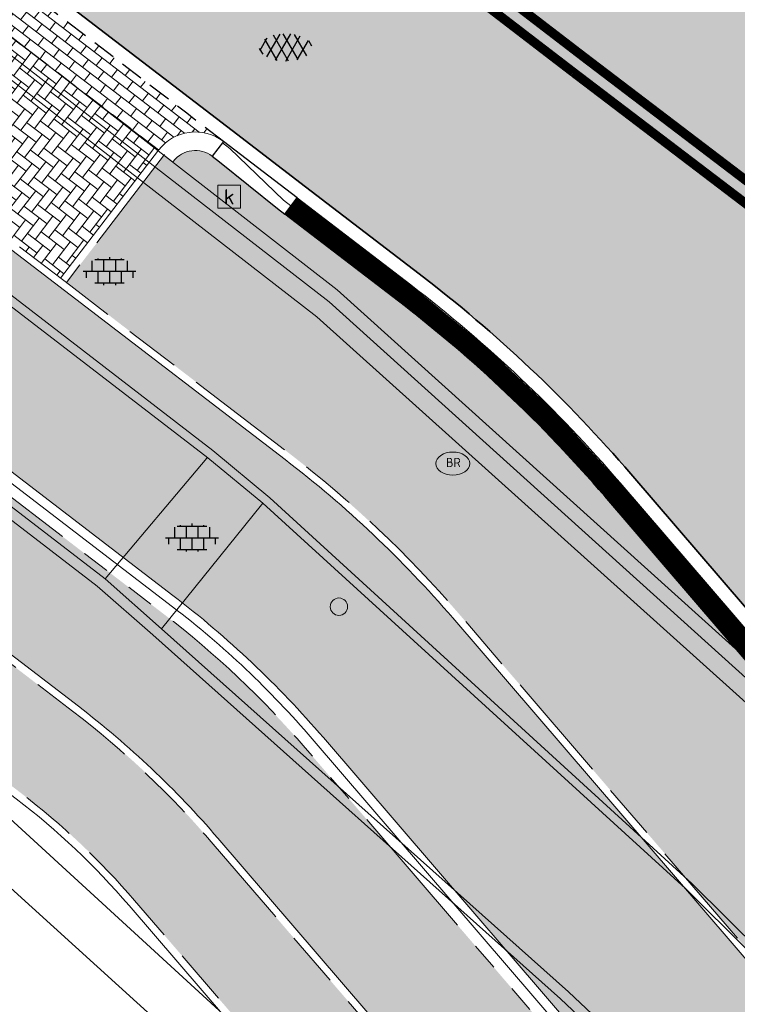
# Model space of a CAD drawing. Header units: metres. Extents: x 187916 to 189411, y 333285 to 334910.
# Tile 305 of 348: x 188946.65 to 188954.39, y 334030.78 to 334041.41. Entities that reach past the tile are written whole.
import ezdxf
from ezdxf.enums import TextEntityAlignment as Align

# ---------------------------------------------------------------- set-up
doc = ezdxf.new("R2010")
doc.units = ezdxf.units.M
for name, pattern in [('DASHED2', [0.375, 0.25, -0.125]), ('VH-OPSLUITBAND_100X200', [16, 8, -2, 4, -2]), ('VH-RWSBAND-SO', [24, 10, -2, 2, -2, 2, -2, 2, -2]), ('VH-TROTTOIRBAND_180-200', [20, 10, -2, 2, -2, 2, -2]), ('VW-1-1_STREEP', [2, 1, -1])]:
    doc.linetypes.add(name, pattern=pattern)
for name, color, linetype, lineweight in [('B-ME-IE-MEUBILAIR_WEGMEUBILAIR-S', 253, 'Continuous', 18), ('B-ME-IE-MEUBILAIR_WEGMEUBILAIR_PAAL-S', 253, 'Continuous', 18), ('B-ME-RI-HWA_KOLK-S', 253, 'Continuous', 25), ('B-ME-VH-GOOT-G', 253, 'Continuous', 18), ('B-ME-VH-KANTOPSLUITING_ACHTERKANTBAND-G', 253, 'Continuous', 18), ('B-ME-VH-VERHARDING_ASFALT-G', 253, 'Continuous', 18), ('B-ME-VH-VERHARDING_ASFALT-S', 253, 'Continuous', 25), ('B-ME-VH-VERHARDING_BETONSTRAATSTEEN-G', 253, 'Continuous', 18), ('B-ME-VH-VERHARDING_TEGEL-G', 253, 'Continuous', 18), ('B-ME-VH-VERHARDING_TEGEL-S', 253, 'Continuous', 25), ('N-WE-GR-HAAG-HG01-A', 96, 'Continuous', 35), ('N-WE-VH-GOOT_TEGEL-G', 170, 'Continuous', 35), ('N-WE-VH-KANTOPSLUITING_OPSLUITBAND_80X200-G', 30, 'VH-OPSLUITBAND_100X200', 15), ('N-WE-VH-KANTOPSLUITING_RIJWIELPADBAND_4-12 200-G', 94, 'VH-TROTTOIRBAND_180-200', 15), ('N-WE-VH-KANTOPSLUITING_TROTTOIRBAND_180 200-G', 251, 'VH-TROTTOIRBAND_180-200', 15), ('N-WE-VH-KANTOPSLUITING_TROTTOIRBAND_RWS_110 220-G', 251, 'VH-RWSBAND-SO', 25), ('N-WE-VH-KANTOPSLUITING_TROTTOIRBAND_RWS_110 220_ACHTERKANT-G', 7, 'VH-RWSBAND-SO', 25), ('N-WE-VH-KANTOPSLUITING_VERLOOPBAND-S', 251, 'Continuous', 25), ('N-WE-VH-KANTOPSLUITING_VERLOOPBAND_TBV TEKENING-G', 10, 'Continuous', 25), ('N-WE-VH-KANTOPSLUITING_VOORKANTBAND-G', 7, 'Continuous', 15), ('N-WE-VH-KANTVERHARDING_STREKLAAG_BSS-G', 60, 'Continuous', 18), ('N-WE-VH-VERHARDING_ASFALT_RIJWEG-A', 251, 'Continuous', 18), ('N-WE-VH-VERHARDING_BETONSTRAATSTEEN-GRIJS-A', 250, 'Continuous', 18), ('N-WE-VH-VERHARDING_BETONSTRAATSTEEN-ROOD-A', 11, 'Continuous', 18), ('N-WE-VH-VERHARDING_TEGEL-A', 254, 'Continuous', 5), ('N-WE-VW-MARKERING_LANGS_STREEP_11-G', 251, 'VW-1-1_STREEP', 0), ('N-WE-VW-MARKERING_LANGS_STREEP_DOORGETROKKEN_010-G', 251, 'Continuous', 0)]:
    doc.layers.add(name, color=color, linetype=linetype, lineweight=lineweight)
doc.layers.add('N-WE-VH-MATERIAALSCHEIDING-G', color=7, linetype='DASHED2')
doc.styles.add('NLCS-ISO', font='NLCS-ISO.ttf')

# ---------------------------------------------------------------- blocks, each defined once
blk = doc.blocks.new('SIE-WEG_STRAATPOT_BRANDKRAAN-SO')
blk.add_ellipse((-4.547473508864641e-16, 0), major_axis=(-0.7288689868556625, 1.338866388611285e-16), ratio=0.6859943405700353)
at = {"style": 'NLCS-ISO'}
blk.add_text('BR', height=0.4, dxfattribs=at).set_placement((-0.2979630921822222, -0.1529624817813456))
blk = doc.blocks.new('SRI-KOLK-SO')
at = {"color": 0, "linetype": 'ByBlock', "lineweight": 18}
blk.add_lwpolyline([(-1.125, -1.125), (1.125, -1.125), (1.125, 1.125), (-1.125, 1.125)], close=True, dxfattribs=at)
at = {"color": 0, "linetype": 'ByBlock', "lineweight": 18, "style": 'NLCS-ISO'}
blk.add_text('k', height=1.5, dxfattribs=at).set_placement((0, 0), align=Align.MIDDLE_CENTER)
blk = doc.blocks.new('SVH-TEGEL_300X300_DUN_LINT_KL-SO')
for p, q in [((-2.25, 1.355676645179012), (-2.25, -6.969183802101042e-16)), ((-1.900843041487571, 1.499999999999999), (1.90084304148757, 1.499999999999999)), ((-1.5, 1.624087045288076), (-1.5, 1.499999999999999)), ((-0.7499999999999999, 1.5), (-0.7500000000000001, 1.377682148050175e-16)), ((3.325515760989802e-16, 1.810386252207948), (2.755364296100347e-16, 1.499999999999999)), ((0.7500000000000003, 1.499999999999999), (0.7500000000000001, -1.247991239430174e-15)), ((1.5, 1.624087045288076), (1.5, 1.499999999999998)), ((2.25, 1.355676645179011), (2.25, -4.133046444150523e-16)), ((0, 0), (-2.755364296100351e-16, -1.500000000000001)), ((-3.39489953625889, -4.866106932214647e-16), (3.39489953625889, -1.733835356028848e-15)), ((-3, -3.055132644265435e-15), (-3.000000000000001, -0.8474312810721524)), ((-1.5, -8.346865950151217e-16), (-1.5, -1.500000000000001)), ((1.5, -2.495982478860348e-15), (1.5, -1.500000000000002)), ((2.999999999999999, -2.495982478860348e-15), (2.999999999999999, -0.8474312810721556)), ((-1.900843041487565, -1.500000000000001), (1.900843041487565, -1.500000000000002)), ((-0.7500000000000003, -1.499999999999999), (-0.7500000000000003, -1.765655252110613)), ((0.7499999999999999, -1.500000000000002), (0.7499999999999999, -1.765655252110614))]:
    blk.add_line(p, q)
blk = doc.blocks.new('SVH-ASFALT-SO')
at = {"ltscale": 0.1}
for p, q in [((-3.363759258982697, 2.173798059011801), (-1.827884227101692, 4.834011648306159)), ((0.3610377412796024, -0.07213355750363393), (-2.305319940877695, 4.546133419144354)), ((-1.90966580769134, 0.6923617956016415), (0.9476199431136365, 5.64132588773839)), ((2.754090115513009, -0.2170218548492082), (-0.4687746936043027, 5.365143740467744)), ((0, 0), (3.267551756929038, 5.659565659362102)), ((4.867727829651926, 0.1220502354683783), (1.647185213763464, 5.700193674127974)), ((2.175571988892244, -0.2317987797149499), (5.321577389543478, 5.217242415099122)), ((6.701218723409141, 0.946350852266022), (4.043291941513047, 5.550015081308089)), ((-2.71961448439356, 1.263712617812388), (-3.454265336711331, 2.536165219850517)), ((4.656575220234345, 0.06542487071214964), (7.070171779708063, 4.245896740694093)), ((7.827971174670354, 2.994758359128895), (7.146137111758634, 4.175729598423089))]:
    blk.add_line(p, q, dxfattribs=at)
at = {"style": 'NLCS-ISO'}
blk.add_attdef('KLEUR', text='', height=1.8, dxfattribs=at).set_placement((9.485913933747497, 2.74105960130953), align=Align.MIDDLE_LEFT)
at = {"style": 'NLCS-ISO', "flags": 1}
blk.add_attdef('FUNCTIE', text='', height=1.8, dxfattribs=at).set_placement((0.1159930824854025, -3.584775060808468), align=Align.MIDDLE_CENTER)
blk = doc.blocks.new('SIE-WEG_PAAL_ALGEMEEN_TYPE_01-SO')
h = blk.add_hatch(color=256)
edge = h.paths.add_edge_path()
edge.add_arc((2.273736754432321e-16, 0), 0.1875, 0, 360)
at = {"ltscale": 0.5}
blk.add_circle((2.273736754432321e-16, 0), 0.1875, dxfattribs=at)
blk = doc.blocks.new('DTM')
at = {"layer": 'B-ME-VH-GOOT-G', "ltscale": 0.2, "flags": 128}
for points in [[(188970.847614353, 334009.3113892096), (188967.335, 334012.6529999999), (188960.3629999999, 334019.2659999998), (188955.466, 334023.9419999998), (188945.1839999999, 334033.2779999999), (188943.3870438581, 334034.8196309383), (188943.7799999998, 334035.162)], [(188971.2107283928, 334009.7093468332), (188967.659, 334013.0460000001), (188960.6859999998, 334019.6839999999), (188955.8319999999, 334024.2620000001), (188945.5830000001, 334033.6639999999), (188943.7799999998, 334035.162)]]:
    blk.add_lwpolyline(points, dxfattribs=at)
at = {"layer": 'B-ME-VH-KANTOPSLUITING_ACHTERKANTBAND-G', "ltscale": 0.2, "flags": 128}
for points in [[(188958.6000000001, 334030.0260000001), (188955.125, 334033.4610000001), (188949.8539999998, 334038.199), (188942.352, 334044.017), (188936.318, 334048.577)], [(189001.835, 333983.946), (189001.256, 333984.662), (188999.884, 333986.283), (188999.031, 333987.2289999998), (188998.126, 333988.153), (188994.6310000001, 333991.585), (188994.0960000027, 333992.1200000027), (188984.486, 334001.6899999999), (188983.9640000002, 334002.2379999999), (188977.372, 334008.7910000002), (188971.1719999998, 334014.7579999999), (188964.1329999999, 334021.7889999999), (188957.2089999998, 334028.6740000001), (188953.8319999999, 334032.0329999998), (188949.27, 334036.1890000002), (188948.6779999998, 334036.6779999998), (188941.2080000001, 334042.426), (188935.0449999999, 334047.1359999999), (188934.96, 334047.2080000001), (188926.7990000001, 334053.3539999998), (188926.5660000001, 334053.5240000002), (188921.977, 334057.3900000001), (188918.1170000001, 334052.858)], [(189000.0929999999, 333981.8960000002), (188993.0520000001, 333990.0410000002), (188992.5109999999, 333990.6490000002), (188983.6400000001, 334000.9010000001), (188983.1039999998, 334001.497), (188975.213, 334009.98), (188973.1570000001, 334008.1800000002), (188971.852, 334007.9130000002), (188970.3360000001, 334008.5890000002), (188972.9580000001, 334011.4900000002), (188965.2379999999, 334018.9139999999), (188959.9619999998, 334023.9410000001), (188952.5669999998, 334030.9160000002), (188948.1779999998, 334034.835), (188947.5690000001, 334035.375), (188939.409, 334041.656), (188935.7170000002, 334044.4019999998), (188934.8790000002, 334045.6060000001)], [(188948.6779999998, 334036.6779999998), (188948.6680000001, 334036.6740000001), (188947.5690000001, 334035.375)], [(188949.27, 334036.1890000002), (188949.2549999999, 334036.1710000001), (188948.1779999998, 334034.835)]]:
    blk.add_lwpolyline(points, dxfattribs=at)
at = {"layer": 'B-ME-VH-VERHARDING_ASFALT-G', "ltscale": 0.2, "flags": 128}
blk.add_lwpolyline([(189005.392, 333982.1430000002), (189004.0750000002, 333984.3879999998), (189003.6170000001, 333985.0860000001), (189002.895, 333986.006), (189001.628, 333987.54), (189000.5759999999, 333988.7060000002), (188999.661, 333989.605), (188996.0699999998, 333993.2000000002), (188985.9219999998, 334003.3020000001), (188979.0690000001, 334010.1329999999), (188973.6680000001, 334015.517), (188974.1719999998, 334016.023), (188973.108, 334017.1099999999), (188972.5640000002, 334016.594), (188965.96, 334023.156), (188958.8489999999, 334030.284), (188955.3930000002, 334033.6979999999), (188950.074, 334038.4909999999), (188942.6009999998, 334044.2970000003), (188936.5550000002, 334048.8480000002)], dxfattribs=at)
at = {"layer": 'B-ME-VH-VERHARDING_BETONSTRAATSTEEN-G', "ltscale": 0.2, "flags": 128}
for points in [[(189005.264, 333982.0810000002), (189003.929, 333984.3199999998), (189003.4619999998, 333985.0040000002), (189002.806, 333985.884), (189001.53, 333987.422), (189000.4649999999, 333988.588), (188999.551, 333989.498), (188995.946, 333993.1030000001), (188985.8169999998, 334003.2080000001), (188978.949, 334010.037), (188973.5490000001, 334015.4109999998), (188972.4399999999, 334016.4890000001), (188965.8509999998, 334023.0580000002), (188958.747, 334030.1529999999), (188955.2910000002, 334033.574), (188949.9870000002, 334038.3620000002), (188942.486, 334044.1740000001), (188936.4539999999, 334048.7259999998)], [(189000.0189999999, 333981.8399999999), (188992.96, 333990), (188992.4470000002, 333990.6009999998), (188983.5630000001, 334000.8300000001), (188983.0350000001, 334001.4070000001), (188975.23, 334009.824), (188973.1880000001, 334008.0920000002), (188971.861, 334007.824), (188970.1830000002, 334008.5830000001), (188972.8300000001, 334011.4840000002), (188965.165, 334018.841), (188959.8560000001, 334023.8769999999), (188952.4810000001, 334030.8429999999), (188948.0830000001, 334034.7689999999), (188947.483, 334035.2939999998), (188939.358, 334041.548), (188935.6359999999, 334044.3130000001), (188934.787, 334045.5980000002)]]:
    blk.add_lwpolyline(points, dxfattribs=at)
at = {"layer": 'B-ME-VH-VERHARDING_TEGEL-G', "ltscale": 0.2, "flags": 128}
blk.add_lwpolyline([(189001.9130000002, 333983.986), (188999.1260000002, 333987.2719999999), (188994.71, 333991.659), (188994.1839999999, 333992.2060000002), (188984.5660000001, 334001.7740000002), (188984.0219999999, 334002.3100000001), (188977.4339999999, 334008.8730000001), (188971.2489999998, 334014.827), (188964.1899999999, 334021.8730000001), (188957.2850000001, 334028.7310000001), (188953.898, 334032.085), (188949.3450000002, 334036.2489999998), (188948.733, 334036.7599999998), (188941.236, 334042.5380000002), (188935.2220000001, 334047.1209999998), (188936.318, 334048.577)], dxfattribs=at)
at = {"layer": 'B-ME-IE-MEUBILAIR_WEGMEUBILAIR-S', "xscale": 0.2500000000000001, "yscale": 0.2500000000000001, "zscale": 0.2500000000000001}
blk.add_blockref('SIE-WEG_STRAATPOT_BRANDKRAAN-SO', (188951.321, 334036.617), dxfattribs=at)
at = {"layer": 'B-ME-IE-MEUBILAIR_WEGMEUBILAIR_PAAL-S', "xscale": 0.5, "yscale": 0.5, "zscale": 0.5}
blk.add_blockref('SIE-WEG_PAAL_ALGEMEEN_TYPE_01-SO', (188950.092, 334035.073), dxfattribs=at)
at = {"layer": 'B-ME-RI-HWA_KOLK-S', "xscale": 0.11, "yscale": 0.11, "zscale": 0.11}
blk.add_blockref('SRI-KOLK-SO', (188948.908, 334039.496), dxfattribs=at)
at = {"layer": 'B-ME-VH-VERHARDING_ASFALT-S', "xscale": 0.05, "yscale": 0.05, "zscale": 0.05}
blk.add_blockref('SVH-ASFALT-SO', (188949.409, 334040.97), dxfattribs=at)
at = {"layer": 'B-ME-VH-VERHARDING_TEGEL-S', "xscale": 0.084, "yscale": 0.084, "zscale": 0.084}
for p in [(188947.617, 334038.692), (188948.506, 334035.817)]:
    blk.add_blockref('SVH-TEGEL_300X300_DUN_LINT_KL-SO', p, dxfattribs=at)
blk = doc.blocks.new('SVH-VERLOOPBAND_TROTTOIRBAND RWS 110 220X250 VB_TROTTOIRBAND 180 200X250 HD_L1000-MM')
at = {"linetype": 'Continuous', "lineweight": 0}
blk.add_lwpolyline([(1000, 200.0000000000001), (900, 200.0000000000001), (100, 220), (0, 220), (0, 0), (1000, 1.13686837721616e-13)], close=True, dxfattribs=at)
blk.add_lwpolyline([(0, 110), (100, 110), (900, 20.00000000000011), (1000, 20.00000000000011)], dxfattribs=at)
blk = doc.blocks.new('ontwerp Wilhelmina- & Engelenkampstraat')
at = {"layer": 'N-WE-GR-HAAG-HG01-A', "transparency": 33554610}
h = blk.add_hatch(color=256, dxfattribs=at)
h.dxf.hatch_style = 1
edge = h.paths.add_edge_path()
edge.add_line((188990.1207807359, 334001.5074497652), (188981.5121148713, 334008.9299964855))
edge.add_line((188981.5121148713, 334008.9299964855), (188967.5251396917, 334020.9898526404))
edge.add_arc((188742.2273916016, 333761.2592352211), 343.8300000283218, 49.06069820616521, 50.02686678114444)
edge.add_arc((188972.891283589, 334036.4156842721), 15.22000000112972, 220.6515221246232, 230.0268667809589, ccw=False)
edge.add_line((188961.3440856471, 334026.5005130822), (188952.9590599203, 334036.2657052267))
edge.add_arc((188941.7456837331, 334026.6371749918), 14.77999999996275, 40.65152212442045, 52.54545484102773)
edge.add_line((188950.7338723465, 334038.3700717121), (188949.5076269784, 334039.309458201))
edge.add_line((188949.5076269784, 334039.309458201), (188949.428243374, 334039.3702713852))
edge.add_line((188949.428243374, 334039.3702713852), (188948.8053371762, 334039.872653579))
edge.add_line((188948.8053371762, 334039.872653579), (188948.7259535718, 334039.9334667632))
edge.add_arc((188948.5435140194, 334039.6953159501), 0.300000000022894, 52.54545484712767, 142.5454548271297)
edge.add_line((188948.3053632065, 334039.8777555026), (188948.2101823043, 334039.9508349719))
edge.add_line((188948.2101823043, 334039.9508349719), (188947.151953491, 334038.5694565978))
edge.add_line((188947.151953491, 334038.5694565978), (188947.1992228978, 334038.5332450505))
edge.add_line((188947.1992228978, 334038.5332450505), (188949.5054460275, 334036.7665229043))
edge.add_arc((188941.7456837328, 334026.6371749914), 12.7600000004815, 40.65152212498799, 52.54545483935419, ccw=False)
edge.add_line((188951.4265145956, 334034.9497626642), (188959.8115403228, 334025.1845705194))
edge.add_arc((188972.8912835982, 334036.4156842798), 17.2400000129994, 220.6515221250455, 230.0268667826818)
edge.add_arc((188742.2273916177, 333761.2592352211), 341.8100000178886, 49.06019450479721, 50.02686678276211, ccw=False)
edge.add_line((188966.2037861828, 334019.4619671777), (188980.1930460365, 334007.4001411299))
edge.add_line((188980.1930460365, 334007.4001411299), (188988.8016954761, 333999.9776085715))
edge.add_arc((188830.8329329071, 333816.7655190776), 241.9107266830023, 46.97233206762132, 49.231496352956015, ccw=False)
edge.add_arc((188830.833149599, 333816.7657459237), 241.9104129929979, 45.63147777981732, 46.972332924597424, ccw=False)
edge.add_line((188999.9940158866, 333989.6970884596), (189003.5862339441, 333986.1831926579))
edge.add_arc((188990.9574049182, 333973.2728759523), 18.06000000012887, 43.572958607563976, 45.63147777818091, ccw=False)
edge.add_line((189004.0418253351, 333985.7212309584), (189005.3709620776, 333987.2631149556))
edge.add_line((189005.3709620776, 333987.2631149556), (189005.1906121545, 333987.439535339))
edge.add_line((189005.1906121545, 333987.439535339), (189001.4065298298, 333991.14111213))
edge.add_arc((188830.8334003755, 333816.7660280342), 243.9300359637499, 45.63147778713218, 49.23149635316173)
h = blk.add_hatch(color=256, dxfattribs=at)
h.dxf.hatch_style = 1
edge = h.paths.add_edge_path()
edge.add_arc((188742.2273916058, 333761.2592352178), 338.1800000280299, 49.05927801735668, 50.02686678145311)
edge.add_arc((188972.8912836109, 334036.4156842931), 20.87000003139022, 220.6515221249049, 230.0268667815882, ccw=False)
edge.add_line((188957.057510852, 334022.8197826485), (188948.6724851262, 334032.5849747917))
edge.add_arc((188941.7456837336, 334026.6371749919), 9.12999999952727, 40.65152212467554, 52.54545483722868)
edge.add_line((188947.2979274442, 334033.8848980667), (188944.9433215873, 334035.6886846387))
edge.add_line((188944.9433215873, 334035.6886846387), (188944.5662180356, 334035.1966918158))
edge.add_arc((188944.8995624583, 334034.9411893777), 0.4199999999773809, 142.5304914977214, 232.5454548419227)
edge.add_line((188944.644147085, 334034.6077782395), (188946.6654703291, 334033.0593085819))
edge.add_arc((188941.7456837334, 334026.6371749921), 8.089999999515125, 40.65152212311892, 52.545454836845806, ccw=False)
edge.add_line((188947.8834518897, 334031.907459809), (188956.2684776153, 334022.1422676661))
edge.add_arc((188972.8912836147, 334036.415684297), 21.91000003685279, 220.6515221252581, 230.0268667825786)
edge.add_arc((188742.2273916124, 333761.2592352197), 337.1400000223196, 49.059012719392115, 50.02686678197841, ccw=False)
edge.add_line((188963.148947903, 334015.9296999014), (188992.1015488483, 333990.9661750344))
edge.add_line((188992.1015488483, 333990.9661750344), (188992.7074842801, 333991.6207000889))
edge.add_arc((188830.8329346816, 333816.7655210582), 238.2807240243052, 47.20760788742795, 49.23149635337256)
edge.add_line((188986.4312896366, 333997.2284130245), (188977.8226401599, 334004.6509456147))
edge.add_line((188977.8226401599, 334004.6509456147), (188963.8292576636, 334016.7163262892))
at = {"layer": 'N-WE-VH-VERHARDING_ASFALT_RIJWEG-A', "transparency": 33554610}
h = blk.add_hatch(color=256, dxfattribs=at)
h.dxf.hatch_style = 1
edge = h.paths.add_edge_path(flags=16)
edge.add_arc((188843.2202829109, 334124.6265817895), 0.5000000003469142, 68.86366228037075, 236.5502401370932)
edge.add_line((188842.9446801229, 334124.2093970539), (188847.2596446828, 334121.3588223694))
edge.add_arc((188764.52368857, 333996.1199642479), 150.1000000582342, 53.138037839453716, 56.550240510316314, ccw=False)
edge.add_arc((188854.8670012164, 334116.6124780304), 0.5000000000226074, 233.1380378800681, 405.2541734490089)
edge.add_line((188855.2189827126, 334116.9675963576), (188849.6333451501, 334122.5038948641))
edge.add_arc((188848.2254191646, 334121.0834215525), 2.000000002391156, 45.25417348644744, 68.86366190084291)
edge.add_line((188848.9465960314, 334122.9488716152), (188843.4005771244, 334125.0929443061))
edge = h.paths.add_edge_path()
edge.add_line((188813.0185392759, 334140.2053137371), (188813.0105729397, 334140.209319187))
edge.add_line((188813.0105729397, 334140.209319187), (188850.7365500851, 334115.2865848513))
edge.add_arc((188823.0935907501, 334073.442955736), 50.14999998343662, 53.70449889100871, 56.55024050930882, ccw=False)
edge.add_arc((188844.432152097, 334101.8879698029), 14.59712508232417, 51.12888847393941, 55.118945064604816, ccw=False)
edge.add_line((188853.5928784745, 334113.2527026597), (188950.9588811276, 334038.6637910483))
edge.add_arc((188941.7456837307, 334026.6371749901), 15.15000000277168, 40.65152212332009, 52.54545483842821, ccw=False)
edge.add_line((188953.2397736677, 334036.5067442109), (188961.6247993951, 334026.741552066))
edge.add_arc((188972.8912835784, 334036.415684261), 14.84999998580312, 220.6515221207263, 230.026866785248)
edge.add_arc((188742.2273900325, 333761.2592333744), 344.2000024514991, 49.060789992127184, 50.026866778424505, ccw=False)
edge.add_line((188967.767169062, 334021.2697134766), (188981.7537264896, 334009.2102175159))
edge.add_line((188981.7537264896, 334009.2102175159), (188990.3623937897, 334001.7876695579))
edge.add_arc((188830.8334411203, 333816.7660723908), 244.2999757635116, 45.63147792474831, 49.231496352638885, ccw=False)
edge.add_line((189001.6652582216, 333991.4056109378), (189005.3166251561, 333987.8338559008))
edge.add_line((189005.3166251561, 333987.8338559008), (189009.3616308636, 333991.9690219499))
edge.add_arc((189010.0094888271, 333991.9162956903), 0.6499999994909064, 135.63089128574, 175.3472076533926, ccw=False)
edge.add_line((189009.5448364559, 333992.3708264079), (189010.1315084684, 333992.9705626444))
edge.add_arc((189010.5961608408, 333992.5160319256), 0.6500000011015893, 110.0016349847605, 135.6308912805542, ccw=False)
edge.add_line((189010.3738303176, 333993.126825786), (189012.7423269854, 333996.2283355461))
edge.add_line((189012.7423269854, 333996.2283355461), (189006.7711925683, 334000.7882476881))
edge.add_line((189006.7711925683, 334000.7882476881), (189004.0161101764, 334002.9017076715))
edge.add_line((189004.0161101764, 334002.9017076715), (188999.2558699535, 334006.5545254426))
edge.add_line((188999.2558699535, 334006.5545254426), (188998.8588697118, 334006.8610537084))
edge.add_line((188998.8588697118, 334006.8610537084), (188991.767266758, 334012.3365586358))
edge.add_arc((189144.6444510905, 334210.3355206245), 250.1499998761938, 228.1364962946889, 232.3278733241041, ccw=False)
edge.add_arc((188742.2273912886, 333761.2592353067), 352.8500001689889, 48.13649629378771, 52.54545484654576)
edge.add_line((188956.8067115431, 334041.3642833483), (188954.6511510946, 334043.0155877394))
edge.add_line((188954.6511510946, 334043.0155877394), (188891.8217000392, 334091.1471762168))
edge.add_line((188891.8217000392, 334091.1471762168), (188891.5662846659, 334090.8137650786))
edge.add_line((188891.5662846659, 334090.8137650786), (188875.9674064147, 334102.7635557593))
edge.add_line((188875.9674064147, 334102.7635557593), (188876.222821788, 334103.0969668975))
edge.add_line((188876.222821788, 334103.0969668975), (188867.5141152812, 334109.7684222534))
edge.add_arc((188884.8033035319, 334132.3371809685), 28.4300000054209, 226.5407898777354, 232.5454548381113, ccw=False)
edge.add_line((188865.2480693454, 334111.7008606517), (188851.7136843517, 334124.5262124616))
edge.add_arc((188838.0601001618, 334110.1178073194), 19.84999999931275, 46.54078987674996, 56.5502405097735)
edge.add_line((188849.0015307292, 334126.680041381), (188818.5871468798, 334146.772552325))
edge.add_arc((188824.1818834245, 334155.2414024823), 10.14999999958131, 230.746516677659, 236.55024045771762, ccw=False)
edge.add_line((188817.7594464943, 334147.3817075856), (188813.0185392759, 334140.2053137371))
edge = h.paths.add_edge_path()
edge.add_arc((188804.4060072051, 334144.8922067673), 15.00000001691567, 49.44930201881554, 57.10513435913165)
edge.add_line((188812.5524953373, 334157.4872348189), (188809.1197533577, 334159.7075388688))
edge.add_line((188809.1197533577, 334159.7075388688), (188808.8358097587, 334159.2796429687))
edge.add_arc((188807.8775894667, 334159.9154997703), 1.150000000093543, 146.4325029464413, 326.4325029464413, ccw=False)
edge.add_line((188806.9193691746, 334160.5513565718), (188807.1883826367, 334160.9567531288))
edge.add_line((188807.1883826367, 334160.9567531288), (188802.8966842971, 334163.732631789))
edge.add_arc((188799.7691371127, 334173.3887670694), 10.14999999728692, 238.0087583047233, 287.9467359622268, ccw=False)
edge.add_line((188794.391772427, 334164.7802568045), (188787.6683002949, 334154.8824230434))
edge.add_arc((188776.9360168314, 334149.1867587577), 12.14999999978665, 6.552444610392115, 27.95506492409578, ccw=False)
edge.add_arc((188778.9149951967, 334149.4490587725), 10.1540764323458, -2.101472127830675, 6.356304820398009, ccw=False)
edge.add_line((188789.0622425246, 334149.0767150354), (188793.7916961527, 334146.0152720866))
edge.add_line((188793.7916961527, 334146.0152720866), (188794.0757942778, 334146.443065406))
edge.add_arc((188795.0337848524, 334145.8068625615), 1.15000000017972, -33.58819080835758, 146.4118091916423, ccw=False)
edge.add_line((188795.991775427, 334145.170659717), (188795.7226155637, 334144.7653603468))
edge.add_line((188795.7226155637, 334144.7653603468), (188801.9201273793, 334140.7536223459))
edge.add_arc((188806.91186024, 334129.6763888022), 12.14999999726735, 71.61773031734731, 114.25775215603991, ccw=False)
edge.add_line((188810.743428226, 334141.2064185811), (188816.0248838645, 334149.2010499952))
edge.add_arc((188824.1818834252, 334155.2414024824), 10.15000000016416, 183.1724790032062, 216.5203757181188, ccw=False)
edge.add_arc((188822.7365122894, 334155.1739654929), 8.703121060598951, 180.8378362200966, 183.2557978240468, ccw=False)
edge.add_arc((188833.7517650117, 334153.715293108), 19.7623436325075, 172.5149848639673, 176.1369932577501, ccw=False)
edge = h.paths.add_edge_path()
edge.add_line((188786.2209732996, 334157.0233449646), (188792.4021116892, 334166.1227922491))
edge.add_line((188792.4021116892, 334166.1227922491), (188791.5485077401, 334166.7026345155))
edge.add_line((188791.5485077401, 334166.7026345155), (188788.5394280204, 334169.4236699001))
edge.add_line((188788.5394280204, 334169.4236699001), (188787.1852216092, 334167.4301002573))
edge.add_line((188787.1852216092, 334167.4301002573), (188780.1013007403, 334172.2421172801))
edge.add_arc((188618.4537611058, 333934.267257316), 287.6837865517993, 55.81317921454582, 60.58230996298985)
edge.add_arc((188735.7243300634, 334140.9898543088), 50.01920379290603, 61.28503171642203, 77.31862338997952)
edge.add_arc((188760.1973562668, 334256.6585423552), 68.2172590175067, 252.5019390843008, 258.5925344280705, ccw=False)
edge.add_arc((188746.5917393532, 334218.9896416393), 28.24878716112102, 246.6552150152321, 255.85047768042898, ccw=False)
edge.add_arc((188739.6991429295, 334207.5799419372), 15.14999999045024, 247.5582666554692, 253.5058051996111, ccw=False)
edge.add_line((188733.9157258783, 334193.5772783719), (188632.7612944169, 334235.3563367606))
edge.add_arc((188642.362146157, 334258.6016835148), 25.14999999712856, 236.2483398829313, 247.5582723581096, ccw=False)
edge.add_line((188628.3889489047, 334237.6906276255), (188623.9088227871, 334240.6843399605))
edge.add_arc((188610.1023038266, 334220.0227201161), 24.85000000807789, 56.24833988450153, 66.54108532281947)
edge.add_line((188619.9948742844, 334242.8187625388), (188616.8650908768, 334235.2408720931))
edge.add_arc((188612.7752758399, 334225.9513130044), 10.14999975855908, 36.3971108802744, 66.23805833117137, ccw=False)
edge.add_line((188620.9452513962, 334231.9741025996), (188631.6761182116, 334226.2780943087))
edge.add_arc((188635.7212357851, 334214.8212394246), 12.15000000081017, 67.55827235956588, 109.4468017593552, ccw=False)
edge.add_line((188640.3594206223, 334226.051098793), (188725.7324548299, 334190.7901128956))
edge.add_line((188725.7324548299, 334190.7901128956), (188736.3228047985, 334186.3562589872))
edge.add_arc((188702.9288175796, 334091.9793464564), 100.1107386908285, 61.585566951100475, 70.51436696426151, ccw=False)
edge.add_line((188750.5660902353, 334180.0296176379), (188754.2367218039, 334177.9780331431))
edge.add_arc((188618.5090913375, 333934.3570586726), 278.8784123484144, 55.81223272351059, 60.876674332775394, ccw=False)
edge.add_line((188775.2127626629, 334165.0454378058), (188783.7631842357, 334159.2372455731))
edge.add_arc((188776.9360168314, 334149.1867587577), 12.14999999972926, 40.16466472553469, 55.81223272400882, ccw=False)
at = {"layer": 'N-WE-VH-VERHARDING_BETONSTRAATSTEEN-GRIJS-A', "transparency": 33554610}
h = blk.add_hatch(dxfattribs=at)
h.set_pattern_fill('AVH-BSS_KEIFORMAAT_HALFST', color=256, angle=232.55, pattern_type=2)
h.set_pattern_definition([(232.55, (188944.6134209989, 334042.7060777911), (0.01951061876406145, -0.1472050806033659), [0.105, -0.105]), (322.5500000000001, (188944.6134209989, 334042.7060777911), (0.06384723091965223, 0.08335784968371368), [])])
edge = h.paths.add_edge_path()
edge.add_arc((188940.6674067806, 334045.7289442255), 0.5000000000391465, -37.4543657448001, 52.5454548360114, ccw=False)
edge.add_line((188941.0643257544, 334045.4248795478), (188948.1466754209, 334039.9994855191))
edge.add_arc((188948.5435140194, 334039.6953159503), 0.4999999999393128, 52.54545483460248, 142.5304915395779, ccw=False)
edge.add_line((188948.8475799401, 334040.0922339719), (188940.9714727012, 334046.1258622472))
h = blk.add_hatch(dxfattribs=at)
h.set_pattern_fill('AVH-BSS_KEIFORMAAT_ELLEBOOG', color=256, angle=322.5500000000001, pattern_type=2)
h.set_pattern_definition([(322.5500000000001, (188944.6054825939, 334042.712159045), (0.1472050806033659, 0.01951061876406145), [0.315, -0.105]), (232.55, (188944.7331770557, 334042.8788747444), (0.1472050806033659, 0.01951061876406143), [0.315, -0.105])])
h.paths.add_polyline_path([(188941.0643260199, 334045.4248798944), (188940.0061753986, 334044.0436035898), (188947.0884466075, 334038.6181071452), (188948.1466877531, 334039.9995016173)])
at = {"layer": 'N-WE-VH-VERHARDING_BETONSTRAATSTEEN-ROOD-A', "transparency": 33554610}
h = blk.add_hatch(color=11, dxfattribs=at)
h.dxf.hatch_style = 1
h.paths.add_polyline_path([(188869.5391943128, 334112.4118962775, -0.02620629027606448), (188867.538569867, 334114.1179885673), (188853.9228214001, 334127.0204414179, 0.04370225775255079), (188850.9305713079, 334129.3967060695), (188826.6630971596, 334145.4284130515, -0.05105103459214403), (188822.7067715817, 334148.6660172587), (188822.0136661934, 334149.3909158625, -0.0200226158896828), (188820.7145883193, 334150.9239998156), (188820.1125301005, 334151.7276482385), (188819.5628727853, 334152.5668123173), (188819.0124277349, 334153.4073864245, 0.07020777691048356), (188816.0095224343, 334157.1791280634, -0.1686779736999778), (188815.0708171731, 334158.9832733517), (188815.0851893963, 334159.7321906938, 0.05995219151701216), (188814.1906564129, 334155.1319891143, -0.614293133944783), (188815.0914211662, 334155.419406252, -0.004973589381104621), (188815.2987230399, 334155.2047594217, -0.2653390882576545), (188816.4739168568, 334150.3883250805, -0.6630616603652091), (188815.5045729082, 334150.2710622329, 0.06423418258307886), (188817.0500100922, 334148.2316676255, 0.02685832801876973), (188817.8425597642, 334147.5075175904), (188819.2767483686, 334149.678473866, 0.08029190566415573), (188825.6158065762, 334143.8431110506), (188842.2102962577, 334132.8803716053), (188849.8832807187, 334127.8114040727, -0.0437022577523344), (188852.6159292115, 334125.6412993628), (188866.2316776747, 334112.7388465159, 0.02620629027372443), (188868.383743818, 334110.9036077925), (188944.2779624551, 334052.763527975, 0.0009658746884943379), (188957.6763401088, 334042.4994688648, -0.009277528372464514), (188967.9621741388, 334034.3125750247, -0.003941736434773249), (188972.2391330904, 334030.719653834, 0.01791285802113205), (188977.9691012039, 334026.172978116), (188982.6371441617, 334022.7340118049), (189001.1071614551, 334008.4731075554), (189008.3818376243, 334002.8926076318), (189014.7463151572, 333998.0323153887), (189023.1492643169, 333991.6987492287, 0.04135942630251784), (189025.5236610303, 333990.1994726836), (189026.4236363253, 333989.7635317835, -0.5205333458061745), (189026.5869604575, 333988.9107620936), (189025.4586989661, 333987.7487147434, -0.3449410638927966), (189024.8112012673, 333987.6602222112, 0.016286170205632), (189027.1024584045, 333986.4205983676, 0.0307634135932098), (189028.2338991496, 333985.939765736, -0.5474886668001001), (189028.0315065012, 333986.8095316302), (189028.4109391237, 333987.1983381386, -0.4330998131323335), (189031.3280389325, 333987.1476770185), (189032.1379230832, 333986.2535649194, -0.643984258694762), (189031.7547922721, 333985.3678457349, 0.09389749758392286), (189035.3989444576, 333986.1274898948), (189034.2459540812, 333987.4575392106), (189033.5678682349, 333988.2397552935, 0.03136002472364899), (189034.5664557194, 333988.3286325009, 0.07386245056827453), (189036.8129803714, 333989.0209203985), (189037.6863054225, 333989.5080600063), (189038.0890000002, 333989.764), (189039.0210000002, 333990.3730000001), (189040.022664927, 333991.1545091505), (189038.8885358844, 333992.6081290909, -0.08053422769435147), (189036.0321564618, 333990.939552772), (189035.0795804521, 333990.627147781, -0.05017195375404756), (189033.0858050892, 333990.2913392), (189032.0786720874, 333990.2745015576, -0.04044432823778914), (189030.4580299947, 333990.4600773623, -0.04254247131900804), (189028.0046017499, 333991.1638956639), (189027.081067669, 333991.5517503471, -0.0335496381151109), (189025.3106536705, 333992.5144600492), (189024.480357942, 333993.0807405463, -0.003824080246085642), (189024.2958604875, 333993.2180032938, -0.005670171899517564), (189024.0565874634, 333993.3941318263), (189015.8947154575, 333999.5459905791), (189009.5366397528, 334004.4013940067), (189002.2659711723, 334009.9788196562), (188983.781345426, 334024.2510032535), (188979.0960425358, 334027.7026850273, -0.01791285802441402), (188973.4726836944, 334032.1647672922, 0.01321974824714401), (188958.8317906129, 334044.0077573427), (188955.6003083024, 334046.4832902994), (188949.8878724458, 334050.8594006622, 0.002705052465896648), (188945.4293292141, 334054.2749448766)])
h = blk.add_hatch(color=11, dxfattribs=at)
h.dxf.hatch_style = 1
h.paths.add_polyline_path([(189012.5949575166, 333970.9112229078), (189014.1874316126, 333972.5517703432, -0.6590960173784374), (189015.0973028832, 333972.2038594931, 0.09320774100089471), (189014.1035389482, 333976.5265371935, -0.3045375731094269), (189013.9981234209, 333975.9451927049), (189009.8034222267, 333971.6245598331, -0.6784699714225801), (189008.8932034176, 333972.0009178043), (189008.9357583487, 333973.0295145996, 0.2053023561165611), (189003.5302918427, 333986.1260045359), (188999.9380690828, 333989.6399049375, 0.0157093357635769), (188988.7494629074, 333999.9170135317), (188980.1408056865, 334007.339552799), (188966.145066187, 334019.4069657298), (188961.7707177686, 334023.1373027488, -0.04104919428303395), (188959.7508454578, 334025.132453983), (188951.3658197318, 334034.8976461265, 0.05194371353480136), (188949.4567954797, 334036.7030160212), (188946.5688155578, 334038.9154030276), (188945.4133650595, 334037.4071145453), (188945.8832322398, 334037.0471646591), (188948.3013449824, 334035.194727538, -0.05194371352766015), (188949.9243167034, 334033.6598783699), (188958.3093424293, 334023.8946862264, 0.04093049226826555), (188960.5438110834, 334021.6865185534, -0.004220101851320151), (188964.9085915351, 334017.9643425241), (188978.9000973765, 334005.9005799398), (188987.5087468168, 333998.478047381, -0.00985778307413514), (188994.5500118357, 333992.1607062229, -0.005850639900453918), (188998.6094666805, 333988.2816650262), (189002.201677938, 333984.7677758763, -0.1876620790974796), (189007.0136162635, 333974.1472198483), (189007.0368801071, 333973.142961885, -0.03134809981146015), (189006.8944750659, 333971.1336716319), (189006.7298050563, 333970.1427331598, -0.02441795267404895), (189006.3494816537, 333968.6198797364), (189006.0289135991, 333967.6678758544, -0.03134809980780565), (189005.2099037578, 333965.827563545), (189004.7172067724, 333964.9521636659, -0.04493827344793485), (189003.0091613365, 333962.6276156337, 0.01021608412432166), (189002.5600411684, 333962.0977196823), (188996.1640974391, 333954.2310867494, -0.02655848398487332), (188995.08825284, 333953.0427378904), (188989.5730525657, 333947.4895765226), (188990.9019999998, 333946.1869999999), (188997.5847992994, 333953.0784960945, 0.02425854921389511), (188998.5561339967, 333954.1613329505), (189004.2602311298, 333961.1767933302, 0.0881875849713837), (189007.6139240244, 333966.5022946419), (189011.1132124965, 333962.5967501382, 0.04416416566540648), (189012.8605113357, 333964.7059020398, -0.534402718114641), (189011.9793789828, 333964.7208096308, -0.3489145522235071)])
at = {"layer": 'N-WE-VH-VERHARDING_TEGEL-A', "transparency": 33554610}
h = blk.add_hatch(color=256, dxfattribs=at)
h.dxf.hatch_style = 1
edge = h.paths.add_edge_path()
edge.add_line((189005.0774398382, 333966.0503961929), (189004.7963999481, 333966.1754697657))
edge.add_line((189004.7963999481, 333966.1754697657), (189005.3514913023, 333967.4227581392))
edge.add_line((189005.3514913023, 333967.4227581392), (189004.9021726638, 333967.0251241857))
edge.add_line((189004.9021726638, 333967.0251241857), (189004.3386312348, 333967.6619150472))
edge.add_arc((188990.9873448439, 333973.2540935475), 14.47512724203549, 318.5232546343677, 337.2736557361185, ccw=False)
edge.add_arc((189015.7504460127, 333951.3732982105), 18.56999987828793, 138.5459891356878, 140.8872617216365)
edge.add_line((189001.3418684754, 333963.0881515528), (188998.2299600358, 333959.2606880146))
edge.add_arc((188986.5913674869, 333968.7234128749), 14.99999994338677, 318.968795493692, 320.88726171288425, ccw=False)
edge.add_line((188997.9066499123, 333958.8763634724), (188994.352, 333955.3640000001))
edge.add_line((188994.352, 333955.3640000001), (188988.1749999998, 333949.4369999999))
edge.add_line((188988.1749999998, 333949.4369999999), (188987.8974024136, 333949.1319759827))
edge.add_line((188987.8974024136, 333949.1319759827), (188989.4159442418, 333947.6435672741))
edge.add_line((188989.4159442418, 333947.6435672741), (188990.121169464, 333948.3536656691))
edge.add_line((188990.121169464, 333948.3536656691), (188994.9284591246, 333953.194102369))
edge.add_arc((188984.3588302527, 333963.8375484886), 14.99999999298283, 314.8006229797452, 320.8872617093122)
edge.add_line((188995.9974228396, 333954.3748235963), (189002.6917110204, 333962.603027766))
edge.add_arc((188990.957404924, 333973.2728759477), 15.85999999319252, 317.7201703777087, 325.2859657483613)
edge.add_arc((188990.9011020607, 333973.3106094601), 15.92776975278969, 325.2897294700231, 328.8127196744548)
edge.add_line((189004.5269784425, 333965.0626192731), (189005.0174123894, 333965.9340976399))
edge.add_arc((188986.9977766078, 333975.3085658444), 20.31226052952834, 332.5149132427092, 332.8840834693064)
edge = h.paths.add_edge_path()
edge.add_line((189004.3820783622, 333967.7666755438), (189004.7550403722, 333968.0967360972))
edge.add_line((189004.7550403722, 333968.0967360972), (189005.3514913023, 333967.4227581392))
edge.add_line((189005.3514913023, 333967.4227581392), (189005.5277841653, 333967.8188875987))
edge.add_line((189005.5277841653, 333967.8188875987), (189005.8044683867, 333967.6957524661))
edge.add_arc((189002.2938914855, 333969.0386109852), 3.758645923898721, 339.0672525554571, 339.780771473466)
edge.add_line((189005.8209187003, 333967.7395735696), (189006.1400881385, 333968.6872712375))
edge.add_arc((188990.904323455, 333973.2861327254), 15.91471182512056, 343.2037466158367, 348.7513852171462)
edge.add_line((189006.5133136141, 333970.1817038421), (189006.6771933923, 333971.1681841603))
edge.add_line((189006.6771933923, 333971.1681841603), (189006.6887533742, 333971.2568710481))
edge.add_line((189006.6887533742, 333971.2568710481), (189006.4099758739, 333971.2766289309))
edge.add_line((189006.4099758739, 333971.2766289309), (189005.7829767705, 333970.6309725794))
edge.add_line((189005.7829767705, 333970.6309725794), (189005.3525392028, 333971.0489719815))
edge.add_line((189005.3525392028, 333971.0489719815), (189005.9795383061, 333971.6946283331))
edge.add_line((189005.9795383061, 333971.6946283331), (189006.3857358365, 333971.3001685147))
edge.add_line((189006.3857358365, 333971.3001685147), (189006.511366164, 333973.0727728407))
edge.add_line((189006.511366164, 333973.0727728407), (189006.815855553, 333973.0511926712))
edge.add_line((189006.815855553, 333973.0511926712), (189006.8169027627, 333973.1394393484))
edge.add_line((189006.8169027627, 333973.1394393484), (189006.7937924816, 333974.1391722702))
edge.add_arc((188990.9570107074, 333973.2725998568), 15.86047302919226, 3.132042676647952, 45.63115735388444)
edge.add_line((189002.0478383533, 333984.6105073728), (188998.4556279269, 333988.1243957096))
edge.add_arc((188830.8324860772, 333816.7650515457), 239.7113733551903, 45.63147792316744, 46.97233024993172)
edge.add_arc((188830.8329331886, 333816.7655193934), 239.710726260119, 46.97233206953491, 49.23149635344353)
edge.add_line((188987.3650858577, 333998.3114294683), (188978.7564364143, 334005.7339620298))
edge.add_line((188978.7564364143, 334005.7339620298), (188964.7646806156, 334017.7979401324))
edge.add_arc((188742.2273911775, 333761.2592347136), 339.6100006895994, 49.05964081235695, 50.02686678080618)
edge.add_arc((188972.891283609, 334036.4156842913), 19.44000002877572, 220.6515221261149, 230.0268667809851, ccw=False)
edge.add_line((188958.1424315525, 334023.7513657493), (188949.7574058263, 334033.516557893))
edge.add_arc((188941.7456837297, 334026.6371749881), 10.56000000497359, 40.65152212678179, 52.5454548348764)
edge.add_line((188948.167555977, 334035.0200836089), (188945.7505565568, 334036.8716678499))
edge.add_line((188945.7505565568, 334036.8716678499), (188944.9295785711, 334035.7999891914))
edge.add_line((188944.9295785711, 334035.7999891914), (188947.3465779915, 334033.9484049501))
edge.add_arc((188941.7456837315, 334026.6371749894), 9.21000000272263, 40.65152212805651, 52.54545483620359, ccw=False)
edge.add_line((188948.7331799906, 334032.6370913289), (188957.1182057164, 334022.8718991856))
edge.add_arc((188972.8912836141, 334036.4156842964), 20.79000003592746, 220.6515221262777, 230.0268667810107)
edge.add_arc((188742.227391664, 333761.2592352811), 338.259999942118, 49.05929837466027, 50.02686678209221, ccw=False)
edge.add_line((188963.8815891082, 334016.7768360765), (188977.8748805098, 334004.7115339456))
edge.add_line((188977.8748805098, 334004.7115339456), (188986.483529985, 333997.2890013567))
edge.add_arc((188830.8329345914, 333816.7655209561), 238.3607241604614, 46.9723320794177, 49.23149635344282, ccw=False)
edge.add_arc((188830.8320758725, 333816.7646222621), 238.3619670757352, 45.63147792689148, 46.97232858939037, ccw=False)
edge.add_line((188997.5116174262, 333987.1593339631), (189001.1038229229, 333983.6454504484))
edge.add_arc((188990.9574049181, 333973.2728759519), 14.51000000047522, -22.30124424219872, 45.631477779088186, ccw=False)
at = {"layer": 'N-WE-VH-GOOT_TEGEL-G'}
blk.add_lwpolyline([(188961.6247993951, 334026.741552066), (188953.2397736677, 334036.5067442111, 0.05194371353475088), (188950.958881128, 334038.6637910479), (188949.7326357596, 334039.6031775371), (188948.9387997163, 334040.2113093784), (188948.5407669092, 334040.5162292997), (188941.0626924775, 334046.2449376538), (188939.9509864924, 334047.096579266), (188905.9111443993, 334073.1733894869)], format="xyb", dxfattribs=at)
at = {"layer": 'N-WE-VH-KANTOPSLUITING_OPSLUITBAND_80X200-G', "ltscale": 0.15, "flags": 128}
for points in [[(189009.0157202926, 333973.0262064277, 0.2053344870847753), (189003.5862339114, 333986.1831926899), (188999.9957792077, 333989.6953635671, 0.005853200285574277), (188995.9010677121, 333993.6081342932, 0.009857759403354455), (188988.8017128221, 333999.9775936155), (188980.1930460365, 334007.4001411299), (188966.2037861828, 334019.4619671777, 0.004217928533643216), (188961.8158191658, 334023.2038831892, -0.04093049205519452), (188959.8115403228, 334025.1845705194), (188951.3803689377, 334035.0035038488, 0.05194371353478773), (188949.5616770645, 334036.7234461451), (188947.1992228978, 334038.5332450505), (188939.9109150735, 334044.1165794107), (188899.7131124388, 334074.9108018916), (188887.1784972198, 334081.4969522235)], [(188987.8382364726, 333949.18582198), (188988.1176571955, 333949.4928492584), (188994.2961883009, 333955.4213183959), (188997.8482758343, 333958.9311499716, 0.008320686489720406), (188998.167887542, 333959.3111558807), (189001.2797959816, 333963.1386194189, -0.01021608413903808), (189001.7725072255, 333963.7199464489, 0.3993919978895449), (189001.0478812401, 333983.588261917), (188997.4574265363, 333987.1004327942, 0.005853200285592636), (188993.4241318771, 333990.9545162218, 0.009857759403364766), (188986.4313066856, 333997.2283983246), (188977.8226401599, 334004.6509456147), (188963.8292576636, 334016.7163262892, 0.004221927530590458), (188959.4838043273, 334020.4220480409, -0.04093049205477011), (188957.0575108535, 334022.8197826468), (188948.7369533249, 334032.5098951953, 0.05194371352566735), (188947.219369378, 334033.9450788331), (188944.8798147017, 334035.7373351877), (188919.843012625, 334054.9172107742), (188917.3525689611, 334051.9706702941), (188900.6021005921, 334066.5395712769)], [(188944.9433088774, 334035.6886680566), (188944.5662180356, 334035.1966918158, 0.4142900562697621), (188944.644147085, 334034.6077782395), (188946.6596818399, 334033.0637429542, -0.05194371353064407), (188947.888202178, 334031.9019276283), (188956.2684776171, 334022.142267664, 0.04093049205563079), (188958.815678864, 334019.625048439, -0.004223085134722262), (188963.148947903, 334015.9296999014), (188992.514222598, 333990.6103592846)]]:
    blk.add_lwpolyline(points, format="xyb", dxfattribs=at)
blk.add_lwpolyline([(188948.2101823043, 334039.9508349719), (188947.151953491, 334038.5694565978)], dxfattribs=at)
at = {"layer": 'N-WE-VH-KANTOPSLUITING_RIJWIELPADBAND_4-12 200-G', "ltscale": 0.15, "flags": 128}
blk.add_lwpolyline([(189006.7937282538, 333974.1391687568, 0.1875981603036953), (189002.0478383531, 333984.610507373), (188998.4573836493, 333988.1226782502, 0.0058532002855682), (188994.3998945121, 333991.9998808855, 0.009857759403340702), (188987.3651030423, 333998.3114146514), (188978.7564364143, 334005.7339620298), (188964.7646806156, 334017.7979401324, 0.004220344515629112), (188960.4024768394, 334021.5179224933, -0.04093049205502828), (188958.1424315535, 334023.7513657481), (188949.7275468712, 334033.5513316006, 0.05194371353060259), (188948.2039407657, 334034.9922104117), (188945.7494432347, 334036.8725207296), (188898.4615291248, 334073.098245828), (188884.081539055, 334080.6734296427)], format="xyb", dxfattribs=at)
at = {"layer": 'N-WE-VH-KANTOPSLUITING_TROTTOIRBAND_180 200-G', "ltscale": 0.15, "flags": 128}
blk.add_lwpolyline([(188948.7259535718, 334039.9334667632, 0.4141370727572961), (188948.3054108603, 334039.8778176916, 0.4141370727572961)], format="xyb", dxfattribs=at)
at = {"layer": 'N-WE-VH-KANTOPSLUITING_TROTTOIRBAND_RWS_110 220-G', "ltscale": 0.15, "const_width": 0.22, "flags": 128}
blk.add_lwpolyline([(189011.9121981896, 333980.1503104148, 0.05107208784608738), (189008.0150744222, 333984.8304917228), (189005.2675325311, 333987.5181690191), (189001.4852353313, 333991.2179995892, 0.01571189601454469), (188990.1926120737, 334001.5907579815), (188981.5839453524, 334009.0133054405), (188967.597094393, 334021.0730544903, 0.004215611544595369), (188963.1841915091, 334024.8361996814, -0.04093049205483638), (188961.427541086, 334026.5721733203), (188953.0425153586, 334036.3373654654, 0.05194371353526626), (188950.8007668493, 334038.4573936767), (188949.5745214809, 334039.3967801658)], format="xyb", dxfattribs=at)
at = {"layer": 'N-WE-VH-KANTOPSLUITING_TROTTOIRBAND_RWS_110 220_ACHTERKANT-G', "linetype": 'Continuous', "ltscale": 0.2, "flags": 128}
blk.add_lwpolyline([(189011.8209357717, 333980.0889005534, 0.05107208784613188), (189007.9381540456, 333984.7518580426), (189005.1906121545, 333987.439535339), (189001.4083155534, 333991.1393653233, 0.01571189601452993), (188990.1207815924, 334001.5074490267), (188981.5121148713, 334008.9299964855), (188967.5251396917, 334020.9898526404, 0.004215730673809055), (188963.1135243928, 334024.7519016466, -0.04093049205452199), (188961.3440856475, 334026.5005130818), (188952.9590599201, 334036.2657052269, 0.05194371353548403), (188950.7338723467, 334038.3700717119), (188949.5076269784, 334039.309458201)], format="xyb", dxfattribs=at)
at = {"layer": 'N-WE-VH-KANTOPSLUITING_VERLOOPBAND_TBV TEKENING-G', "flags": 128}
blk.add_lwpolyline([(188948.7259535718, 334039.9334667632), (188948.8053371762, 334039.872653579), (188949.428243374, 334039.3702713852), (188949.5076269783, 334039.3094582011), (188949.6414159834, 334039.4841021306), (188948.8475799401, 334040.0922339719)], close=True, dxfattribs=at)
at = {"layer": 'N-WE-VH-KANTOPSLUITING_VOORKANTBAND-G', "ltscale": 0.2, "flags": 128}
for points in [[(189006.9137642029, 333974.1417823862, 0.1876620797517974), (189002.1317508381, 333984.6962902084), (188998.5412961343, 333988.2084610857, 0.005853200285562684), (188994.4817766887, 333992.0876037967, 0.009857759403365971), (188987.4434635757, 333998.4022971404), (188978.8347969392, 334005.8248445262), (188964.8431774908, 334017.8887050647, 0.004220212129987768), (188960.479568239, 334021.6098839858, -0.04093049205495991), (188958.23347385, 334023.8295405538), (188949.8023024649, 334033.6484738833, 0.05194371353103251), (188948.2967628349, 334035.0722671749), (188945.8224190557, 334036.9677810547), (188898.5285519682, 334073.1980665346), (188884.154517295, 334080.768693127)], [(188959.7508454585, 334025.1324539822), (188951.3196740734, 334034.9513873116, 0.05194371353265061), (188949.5130265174, 334036.6599392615), (188899.6644618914, 334074.8472950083)], [(189012.0034606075, 333980.2117202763, 0.05107208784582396), (189008.0919947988, 333984.909125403), (189005.3444529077, 333987.5968026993), (189001.5621551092, 333991.296633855, 0.01571189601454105), (188990.2644425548, 334001.6740669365), (188981.6557758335, 334009.0966143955), (188967.6690490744, 334021.1562563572, 0.004215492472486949), (188963.2548586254, 334024.9204977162, -0.04093049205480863), (188961.5109965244, 334026.6438335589), (188953.1259707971, 334036.409025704, 0.05194371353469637), (188950.8676613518, 334038.5447156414), (188949.6414159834, 334039.4841021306)], [(188987.8974024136, 333949.1319759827), (188988.1749999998, 333949.4369999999), (188994.352, 333955.3640000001), (188997.9066499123, 333958.8763634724, 0.008371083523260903), (188998.2299600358, 333959.2606880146), (189001.3418684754, 333963.0881515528, -0.01021608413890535), (189001.8324662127, 333963.6669849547, 0.3993919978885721), (189001.1038228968, 333983.645450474), (188997.513368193, 333987.1576213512, 0.005853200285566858), (188993.4787199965, 333991.012998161, 0.009857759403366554), (188986.4835470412, 333997.2889866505), (188977.8748805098, 334004.7115339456), (188963.8815891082, 334016.7768360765, 0.004221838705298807), (188959.5351985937, 334020.4833557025, -0.04093049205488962), (188957.1182057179, 334022.8718991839), (188948.7867903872, 334032.5746567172, 0.05194371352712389), (188947.2812507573, 334033.9984500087), (188944.928465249, 334035.8008420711)]]:
    blk.add_lwpolyline(points, format="xyb", dxfattribs=at)
at = {"layer": 'N-WE-VH-KANTOPSLUITING_VOORKANTBAND-G', "flags": 128}
for points in [[(188948.8475799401, 334040.0922339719, 0.414137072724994), (188948.1466754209, 334039.9994855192)], [(188944.8798147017, 334035.7373351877), (188944.5027238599, 334035.2453589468, 0.4142900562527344), (188944.5954965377, 334034.5442713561), (188946.6110312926, 334033.0002360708, -0.05194371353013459), (188947.8275073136, 334031.8498110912), (188956.2077827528, 334022.0901511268, 0.04093049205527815), (188958.7642845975, 334019.5637407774, -0.004223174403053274), (188963.0966163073, 334015.8691902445), (188992.4619821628, 333990.5497710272)]]:
    blk.add_lwpolyline(points, format="xyb", dxfattribs=at)
blk.add_lwpolyline([(188948.1466754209, 334039.9994855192), (188947.0884466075, 334038.6181071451)], dxfattribs=at)
at = {"layer": 'N-WE-VH-KANTVERHARDING_STREKLAAG_BSS-G', "flags": 128}
blk.add_lwpolyline([(188898.5826437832, 334073.2825991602), (188945.8832322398, 334037.0471646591), (188948.3013449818, 334035.1947275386, -0.05194371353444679), (188949.9243167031, 334033.6598783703), (188958.3093424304, 334023.8946862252, 0.04093049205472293), (188960.5438110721, 334021.6865185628, -0.004220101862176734), (188964.9085915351, 334017.9643425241), (188978.9000973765, 334005.9005799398), (188987.5087640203, 333998.4780325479, -0.009857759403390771), (188994.5500118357, 333992.1607062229, -0.005853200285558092), (188998.6112232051, 333988.2799467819), (189002.2016779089, 333984.7677759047, -0.1876620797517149), (189007.0136162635, 333974.1472198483), (189007.0368801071, 333973.142961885, -0.03134809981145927), (189006.8944750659, 333971.1336716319), (189006.7298050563, 333970.1427331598, -0.02441795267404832), (189006.3494816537, 333968.6198797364), (189006.0289135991, 333967.6678758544, -0.03134809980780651), (189005.2099037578, 333965.827563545), (189004.7172067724, 333964.9521636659, -0.04493827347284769), (189003.0091613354, 333962.6276156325, 0.01021608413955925)], format="xyb", dxfattribs=at)
at = {"layer": 'N-WE-VH-MATERIAALSCHEIDING-G', "flags": 128}
for points in [[(188948.8475799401, 334040.0922339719), (188948.449547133, 334040.3971538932), (188940.9714727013, 334046.1258622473)], [(188948.1466394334, 334039.9994385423), (188941.0643257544, 334045.4248795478)]]:
    blk.add_lwpolyline(points, dxfattribs=at)
at = {"layer": 'N-WE-VH-KANTOPSLUITING_VERLOOPBAND-S', "xscale": 0.001, "yscale": 0.001, "zscale": 0.001, "rotation": 142.5454548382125}
blk.add_blockref('SVH-VERLOOPBAND_TROTTOIRBAND RWS 110 220X250 VB_TROTTOIRBAND 180 200X250 HD_L1000-MM', (188949.6414159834, 334039.4841021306), dxfattribs=at)
blk = doc.blocks.new('markering')
at = {"layer": 'N-WE-VW-MARKERING_LANGS_STREEP_11-G', "const_width": 0.1, "flags": 128}
for points in [[(188941.7449820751, 334049.4383904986), (188952.7450490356, 334040.9953980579)], [(188952.6234226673, 334040.8366308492), (188941.6233557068, 334049.2796232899)]]:
    blk.add_lwpolyline(points, dxfattribs=at)
at = {"layer": 'N-WE-VW-MARKERING_LANGS_STREEP_DOORGETROKKEN_010-G', "const_width": 0.1, "flags": 128}
for points in [[(188961.9869404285, 334033.7950140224, 0.008366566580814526), (188952.74505347, 334040.9954039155, 0.006938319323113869)], [(188961.8602876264, 334033.6402202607, 0.008366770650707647), (188952.6234226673, 334040.8366308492, 0.006937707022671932)]]:
    blk.add_lwpolyline(points, format="xyb", dxfattribs=at)

msp = doc.modelspace()

# ---------------------------------------------------------------- block references
msp.add_blockref('DTM', (0, 0))

# ---------------------------------------------------------------- next in the draw order: block references
msp.add_blockref('ontwerp Wilhelmina- & Engelenkampstraat', (0, 0))

# ---------------------------------------------------------------- next in the draw order: block references
msp.add_blockref('markering', (0, 0))

doc.saveas('drawing.dxf')
